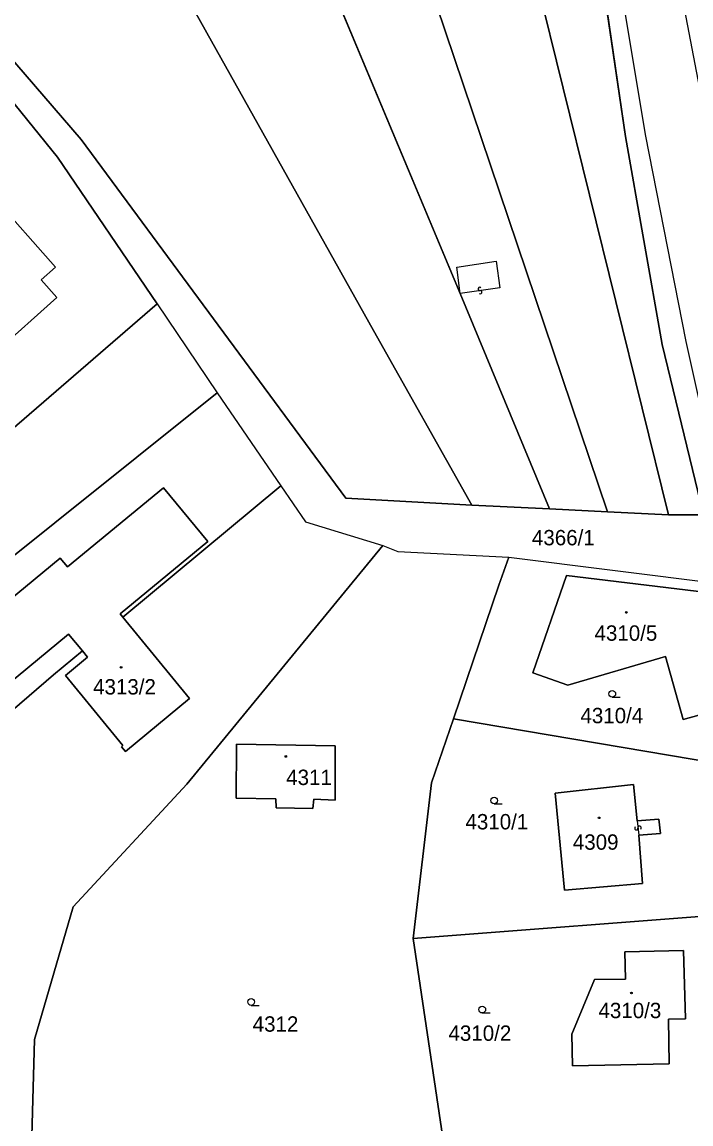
# Model space of a CAD drawing. Extents: x -598233 to -596890, y -1157848 to -1156431.
# Drawn here: x -598124.6 to -598050.5, y -1156636.1 to -1156514.1 of the extents above; entities that cross this region are included whole.
import ezdxf

# ---------------------------------------------------------------- set-up
doc = ezdxf.new("R2010")
doc.units = 0
for name, color, linetype in [('Level 1', 7, 'Continuous'), ('Level 13', 7, 'Continuous'), ('Level 3', 7, 'Continuous'), ('Level 4', 7, 'Continuous'), ('Level 5', 7, 'Continuous'), ('Level 57', 7, 'Continuous'), ('Level 60', 7, 'Continuous'), ('Vrstva 54', 7, 'Continuous'), ('Vrstva 60', 7, 'Continuous')]:
    doc.layers.add(name, color=color, linetype=linetype)

msp = doc.modelspace()

# ---------------------------------------------------------------- linework, layer by layer
at = {"layer": 'Level 1'}
msp.add_line((-598076.04, -1156544.14), (-598123.49, -1156430.86), dxfattribs=at)
for points in [[(-598074.77, -1156567.57), (-598085.65, -1156548.23), (-598130.19, -1156468.73), (-598151.74, -1156430.86)], [(-598104.62, -1156435.35), (-598059.73, -1156568.3)], [(-598053, -1156568.63), (-598070.48, -1156497.77)], [(-598062.86, -1156497.43), (-598060.95, -1156504.97), (-598057.74, -1156526.78), (-598053.7, -1156549.77), (-598049.13, -1156568.65)], [(-598139.89, -1156501.75), (-598118.02, -1156527.09), (-598088.72, -1156566.78), (-598074.77, -1156567.57)], [(-598060.95, -1156504.97), (-598057.74, -1156526.78), (-598053.7, -1156549.77), (-598049.13, -1156568.65)], [(-598109.61, -1156545.28), (-598120.66, -1156529.04), (-598125.33, -1156523.27)], [(-598120.86, -1156541.22), (-598122.46, -1156542.64), (-598120.73, -1156544.59), (-598127.52, -1156550.62), (-598131.29, -1156546.38), (-598132.84, -1156547.75), (-598137.8, -1156542.17), (-598127.87, -1156533.34), (-598120.86, -1156541.22)], [(-598066.16, -1156567.98), (-598076.04, -1156544.14)], [(-598136.38, -1156568.38), (-598109.61, -1156545.28)], [(-598109.61, -1156545.28), (-598102.96, -1156555.12)], [(-598168.04, -1156625.47), (-598161.66, -1156612.61), (-598158.28, -1156607.2), (-598150.32, -1156595.48), (-598140.69, -1156585.51), (-598129.87, -1156576.63), (-598102.96, -1156555.12)], [(-598102.96, -1156555.12), (-598095.9, -1156565.42)], [(-598117.89, -1156583.69), (-598119.42, -1156581.83), (-598128.47, -1156589.28), (-598132.96, -1156583.82), (-598120.34, -1156573.43), (-598119.54, -1156574.4), (-598108.91, -1156565.65), (-598104.01, -1156571.6), (-598113.72, -1156579.59), (-598113.41, -1156579.97)], [(-598113.41, -1156579.97), (-598095.9, -1156565.42)], [(-598095.9, -1156565.42), (-598093.17, -1156569.42), (-598084.62, -1156572.03)], [(-598074.77, -1156567.57), (-598066.16, -1156567.98)], [(-598066.16, -1156567.98), (-598059.73, -1156568.3)], [(-598059.73, -1156568.3), (-598053, -1156568.63)], [(-598053, -1156568.63), (-598049.13, -1156568.65)], [(-598123.81, -1156649.4), (-598123.2, -1156626.72), (-598118.92, -1156612.02), (-598106.33, -1156598.46), (-598084.62, -1156572.03)], [(-598084.62, -1156572.03), (-598082.95, -1156572.69), (-598070.67, -1156573.32)], [(-598076.81, -1156591.2), (-598071.78, -1156576.43), (-598070.67, -1156573.32)], [(-598070.67, -1156573.32), (-598047.43, -1156576.22)], [(-598064.3, -1156575.36), (-598048.7, -1156577.23), (-598046.79, -1156584.16), (-598046.4, -1156588.08), (-598046.85, -1156588.22), (-598046.41, -1156589.93), (-598051.37, -1156591.29), (-598053.31, -1156584.33), (-598064.15, -1156587.47), (-598068.01, -1156586.13), (-598064.3, -1156575.36)], [(-598113.41, -1156579.97), (-598106.01, -1156588.97), (-598113.13, -1156594.84), (-598113.56, -1156594.31), (-598113.39, -1156594.17), (-598119.77, -1156586.42), (-598117.31, -1156584.39), (-598117.89, -1156583.69)], [(-598166.28, -1156678.65), (-598164.07, -1156657.17), (-598156.44, -1156636.2), (-598146.76, -1156610.37), (-598133.24, -1156596.79), (-598121.1, -1156586.36), (-598117.89, -1156583.69)], [(-598081.26, -1156615.52), (-598079.23, -1156598.31), (-598076.81, -1156591.2)], [(-598044.9, -1156596.61), (-598076.81, -1156591.2)], [(-598100.81, -1156594), (-598089.91, -1156594.2), (-598089.9, -1156600.2), (-598092.25, -1156600.12), (-598092.36, -1156601.14), (-598096.44, -1156601.05), (-598096.48, -1156600.07), (-598100.85, -1156600), (-598100.81, -1156594)], [(-598056.29, -1156604.1), (-598055.87, -1156609.44), (-598064.52, -1156610.17), (-598065.54, -1156599.44), (-598056.85, -1156598.5), (-598056.45, -1156602.5)], [(-598056.29, -1156604.1), (-598053.89, -1156603.91), (-598054.05, -1156602.33), (-598056.45, -1156602.5)], [(-598044.76, -1156612.72), (-598081.26, -1156615.52)], [(-598077.56, -1156640.47), (-598077.86, -1156638.33), (-598081.26, -1156615.52)], [(-598052.9, -1156629.39), (-598063.62, -1156629.63), (-598063.7, -1156626.11), (-598061.17, -1156620.08), (-598057.74, -1156620.01), (-598057.83, -1156617), (-598051.34, -1156616.84), (-598051.12, -1156624.4), (-598053, -1156624.47), (-598052.9, -1156629.39)]]:
    msp.add_lwpolyline(points, dxfattribs=at)
at = {"layer": 'Level 13'}
for centre, start, end in [((-598073.88, -1156543.64), 45.4714, 278.0614), ((-598073.83, -1156544), 225.6859, 97.7839), ((-598056.55, -1156603.32), 132.8689, 5.4589), ((-598056.19, -1156603.28), 313.0833, 185.1813)]:
    msp.add_arc(centre, 0.184, start, end, dxfattribs=at)
at = {"layer": 'Level 3'}
for points in [[(-598046.82, -1156568.38), (-598051.03, -1156549.46), (-598055.54, -1156526.53), (-598059.16, -1156504.76), (-598058.09, -1156479.64), (-598054, -1156463.26), (-598044.96, -1156438.14)], [(-598049.48, -1156473.59), (-598051.59, -1156484.51), (-598052.41, -1156494.38), (-598051.92, -1156509.11), (-598045.73, -1156541.48)], [(-598076.04, -1156544.14), (-598076.43, -1156541.21), (-598072.07, -1156540.57), (-598071.66, -1156543.5), (-598076.04, -1156544.14)], [(-598056.45, -1156602.5), (-598056.29, -1156604.1)]]:
    msp.add_lwpolyline(points, dxfattribs=at)
at = {"layer": 'Level 5'}
for p, q in [((-598059.22, -1156588.83), (-598058.34, -1156588.83)), ((-598072.29, -1156600.63), (-598071.42, -1156600.63)), ((-598099.2, -1156622.93), (-598098.33, -1156622.93)), ((-598073.61, -1156623.77), (-598072.73, -1156623.77))]:
    msp.add_line(p, q, dxfattribs=at)
for centre, radius in [((-598057.66, -1156579.44), 0.09), ((-598057.66, -1156579.44), 0.0521), ((-598113.6, -1156585.52), 0.09), ((-598113.6, -1156585.52), 0.0521), ((-598059.22, -1156588.45), 0.375), ((-598095.36, -1156595.38), 0.09), ((-598095.36, -1156595.38), 0.0521), ((-598072.29, -1156600.25), 0.375), ((-598060.67, -1156602.17), 0.09), ((-598060.67, -1156602.17), 0.0521), ((-598099.2, -1156622.55), 0.375), ((-598057.09, -1156621.55), 0.09), ((-598057.09, -1156621.55), 0.0521), ((-598073.61, -1156623.39), 0.375)]:
    msp.add_circle(centre, radius, dxfattribs=at)
at = {"layer": 'Level 60'}
for points in [[(-598053, -1156568.63), (-598059.73, -1156568.3), (-598104.62, -1156435.35), (-598091.63, -1156435.35), (-598085.91, -1156458.14), (-598075.78, -1156496.36), (-598074.43, -1156498.05), (-598070.48, -1156497.77)], [(-598053, -1156568.63), (-598070.48, -1156497.77), (-598074.43, -1156498.05), (-598075.78, -1156496.36), (-598085.91, -1156458.14), (-598091.63, -1156435.35), (-598061.67, -1156435.35), (-598060.17, -1156435.49), (-598058.73, -1156435.91), (-598052.11, -1156438.53), (-598050.97, -1156438.74), (-598049.82, -1156438.5), (-598048.86, -1156437.84), (-598048.23, -1156436.86), (-598052.09, -1156446.51), (-598058.06, -1156465.8), (-598060.81, -1156475.95), (-598063.01, -1156493.79), (-598062.86, -1156497.43), (-598060.95, -1156504.97), (-598057.74, -1156526.78), (-598053.7, -1156549.77), (-598049.13, -1156568.65)], [(-598136.38, -1156568.38), (-598146.66, -1156555.05), (-598151.05, -1156549.36), (-598125.33, -1156523.27), (-598120.66, -1156529.04), (-598109.61, -1156545.28)], [(-598120.86, -1156541.22), (-598122.46, -1156542.64), (-598120.73, -1156544.59), (-598127.52, -1156550.62), (-598131.29, -1156546.38), (-598132.84, -1156547.75), (-598137.8, -1156542.17), (-598127.87, -1156533.34)], [(-598122.46, -1156542.64), (-598120.86, -1156541.22), (-598127.87, -1156533.34), (-598137.8, -1156542.17), (-598132.84, -1156547.75), (-598131.29, -1156546.38), (-598127.52, -1156550.62), (-598120.73, -1156544.59)], [(-598158.28, -1156607.2), (-598161.66, -1156612.61), (-598168.04, -1156625.47), (-598177.33, -1156621.83), (-598166.08, -1156601.54), (-598158, -1156587.05), (-598136.38, -1156568.38), (-598109.61, -1156545.28), (-598102.96, -1156555.12), (-598129.87, -1156576.63), (-598140.69, -1156585.51), (-598150.32, -1156595.48)], [(-598156.41, -1156663.22), (-598166.28, -1156678.65), (-598164.07, -1156657.17), (-598156.44, -1156636.2), (-598146.76, -1156610.37), (-598133.24, -1156596.79), (-598121.1, -1156586.36), (-598117.89, -1156583.69), (-598117.31, -1156584.39), (-598119.77, -1156586.42), (-598113.39, -1156594.17), (-598113.56, -1156594.31), (-598113.13, -1156594.84), (-598106.01, -1156588.97), (-598113.41, -1156579.97), (-598095.9, -1156565.42), (-598093.17, -1156569.42), (-598084.62, -1156572.03), (-598106.33, -1156598.46), (-598118.92, -1156612.02), (-598123.2, -1156626.72), (-598123.81, -1156649.4)], [(-598108.91, -1156565.65), (-598104.01, -1156571.6), (-598113.72, -1156579.59), (-598113.41, -1156579.97), (-598106.01, -1156588.97), (-598113.13, -1156594.84), (-598113.56, -1156594.31), (-598113.39, -1156594.17), (-598119.77, -1156586.42), (-598117.31, -1156584.39), (-598117.89, -1156583.69), (-598119.42, -1156581.83), (-598128.47, -1156589.28), (-598132.96, -1156583.82), (-598120.34, -1156573.43), (-598119.54, -1156574.4)], [(-598104.44, -1156648.63), (-598123.81, -1156649.4), (-598123.2, -1156626.72), (-598118.92, -1156612.02), (-598106.33, -1156598.46), (-598084.62, -1156572.03), (-598082.95, -1156572.69), (-598070.67, -1156573.32), (-598071.78, -1156576.43), (-598076.81, -1156591.2), (-598079.23, -1156598.31), (-598081.26, -1156615.52), (-598077.86, -1156638.33), (-598077.56, -1156640.47)], [(-598076.81, -1156591.2), (-598071.78, -1156576.43), (-598070.67, -1156573.32), (-598047.43, -1156576.22), (-598045.39, -1156583.42), (-598044.97, -1156587.7), (-598044.9, -1156596.61)], [(-598064.3, -1156575.36), (-598048.7, -1156577.23), (-598046.79, -1156584.16), (-598046.4, -1156588.08), (-598046.85, -1156588.22), (-598046.41, -1156589.93), (-598051.37, -1156591.29), (-598053.31, -1156584.33), (-598064.15, -1156587.47), (-598068.01, -1156586.13)], [(-598048.7, -1156577.23), (-598064.3, -1156575.36), (-598068.01, -1156586.13), (-598064.15, -1156587.47), (-598053.31, -1156584.33), (-598051.37, -1156591.29), (-598046.41, -1156589.93), (-598046.85, -1156588.22), (-598046.4, -1156588.08), (-598046.79, -1156584.16)], [(-598044.76, -1156612.72), (-598081.26, -1156615.52), (-598079.23, -1156598.31), (-598076.81, -1156591.2), (-598044.9, -1156596.61)], [(-598100.81, -1156594), (-598089.91, -1156594.2), (-598089.9, -1156600.2), (-598092.25, -1156600.12), (-598092.36, -1156601.14), (-598096.44, -1156601.05), (-598096.48, -1156600.07), (-598100.85, -1156600)], [(-598089.91, -1156594.2), (-598100.81, -1156594), (-598100.85, -1156600), (-598096.48, -1156600.07), (-598096.44, -1156601.05), (-598092.36, -1156601.14), (-598092.25, -1156600.12), (-598089.9, -1156600.2)], [(-598053.89, -1156603.91), (-598056.29, -1156604.1), (-598055.87, -1156609.44), (-598064.52, -1156610.17), (-598065.54, -1156599.44), (-598056.85, -1156598.5), (-598056.45, -1156602.5), (-598054.05, -1156602.33)], [(-598056.29, -1156604.1), (-598053.89, -1156603.91), (-598054.05, -1156602.33), (-598056.45, -1156602.5), (-598056.85, -1156598.5), (-598065.54, -1156599.44), (-598064.52, -1156610.17), (-598055.87, -1156609.44)], [(-598081.26, -1156615.52), (-598044.76, -1156612.72), (-598045.05, -1156623.01), (-598047.9, -1156639.15), (-598071.64, -1156638.83), (-598077.56, -1156640.47), (-598077.86, -1156638.33)], [(-598052.9, -1156629.39), (-598063.62, -1156629.63), (-598063.7, -1156626.11), (-598061.17, -1156620.08), (-598057.74, -1156620.01), (-598057.83, -1156617), (-598051.34, -1156616.84), (-598051.12, -1156624.4), (-598053, -1156624.47)], [(-598052.9, -1156629.39), (-598053, -1156624.47), (-598051.12, -1156624.4), (-598051.34, -1156616.84), (-598057.83, -1156617), (-598057.74, -1156620.01), (-598061.17, -1156620.08), (-598063.7, -1156626.11), (-598063.62, -1156629.63)]]:
    msp.add_lwpolyline(points, close=True, dxfattribs=at)
msp.add_lwpolyline([(-598173.81, -1156637.11), (-598168.04, -1156625.47), (-598161.66, -1156612.61), (-598158.28, -1156607.2), (-598150.32, -1156595.48), (-598140.69, -1156585.51), (-598129.87, -1156576.63), (-598102.96, -1156555.12), (-598095.9, -1156565.42), (-598113.41, -1156579.97), (-598113.72, -1156579.59), (-598104.01, -1156571.6), (-598108.91, -1156565.65), (-598119.54, -1156574.4), (-598120.34, -1156573.43), (-598132.96, -1156583.82), (-598128.47, -1156589.28), (-598119.42, -1156581.83), (-598117.89, -1156583.69), (-598121.1, -1156586.36), (-598133.24, -1156596.79), (-598146.76, -1156610.37), (-598156.44, -1156636.2)], dxfattribs=at)
at = {"layer": 'Vrstva 54'}
for p, q in [((-598060.95, -1156504.97), (-598057.74, -1156526.78)), ((-598057.74, -1156526.78), (-598053.7, -1156549.77)), ((-598053.7, -1156549.77), (-598049.13, -1156568.65))]:
    msp.add_line(p, q, dxfattribs=at)
at = {"layer": 'Vrstva 60'}
for points in [[(-598151.74, -1156430.86), (-598179, -1156430.86), (-598169.02, -1156445.71), (-598174.47, -1156449.37), (-598186.56, -1156431.35), (-598185.82, -1156430.86), (-598193.16, -1156430.86), (-598176.14, -1156452.59), (-598169.6, -1156455.84), (-598155.9, -1156474.68), (-598139.89, -1156501.75), (-598118.02, -1156527.09), (-598088.72, -1156566.78), (-598074.77, -1156567.57), (-598085.65, -1156548.23), (-598130.19, -1156468.73)], [(-598123.49, -1156430.86), (-598151.74, -1156430.86), (-598130.19, -1156468.73), (-598085.65, -1156548.23), (-598074.77, -1156567.57), (-598066.16, -1156567.98), (-598076.04, -1156544.14)], [(-598106.14, -1156430.86), (-598123.49, -1156430.86), (-598076.04, -1156544.14), (-598066.16, -1156567.98), (-598059.73, -1156568.3), (-598104.62, -1156435.35)]]:
    msp.add_lwpolyline(points, close=True, dxfattribs=at)
for points in [[(-598048.23, -1156436.86), (-598052.09, -1156446.51), (-598058.06, -1156465.8), (-598060.81, -1156475.95), (-598063.01, -1156493.79), (-598062.86, -1156497.43), (-598060.95, -1156504.97), (-598057.74, -1156526.78), (-598053.7, -1156549.77), (-598049.13, -1156568.65)], [(-598049.13, -1156568.65), (-598053.7, -1156549.77), (-598057.74, -1156526.78), (-598060.95, -1156504.97), (-598062.86, -1156497.43), (-598063.01, -1156493.79), (-598060.81, -1156475.95), (-598058.06, -1156465.8), (-598052.09, -1156446.51), (-598048.23, -1156436.86)], [(-598048.23, -1156436.86), (-598052.09, -1156446.51), (-598058.06, -1156465.8), (-598060.81, -1156475.95), (-598063.01, -1156493.79), (-598062.86, -1156497.43), (-598060.95, -1156504.97), (-598057.74, -1156526.78), (-598053.7, -1156549.77), (-598049.13, -1156568.65)], [(-598049.13, -1156568.65), (-598053, -1156568.63), (-598059.73, -1156568.3), (-598066.16, -1156567.98), (-598074.77, -1156567.57), (-598088.72, -1156566.78), (-598118.02, -1156527.09), (-598139.89, -1156501.75)], [(-598137.37, -1156508.66), (-598132.55, -1156514.46), (-598127.55, -1156520.53), (-598125.33, -1156523.27), (-598120.66, -1156529.04), (-598109.61, -1156545.28), (-598102.96, -1156555.12), (-598095.9, -1156565.42), (-598093.17, -1156569.42), (-598084.62, -1156572.03), (-598082.95, -1156572.69), (-598070.67, -1156573.32), (-598047.43, -1156576.22)]]:
    msp.add_lwpolyline(points, dxfattribs=at)

# ---------------------------------------------------------------- texts
at = {"layer": 'Level 4'}
for s, p in [('4310/5', (-598061.18, -1156582.57)), ('4313/2', (-598116.7, -1156588.52)), ('4310/4', (-598062.74, -1156591.7)), ('4311', (-598095.32, -1156598.54)), ('4310/1', (-598075.47, -1156603.45)), ('4309', (-598063.58, -1156605.7)), ('4310/3', (-598060.74, -1156624.34)), ('4312', (-598099.03, -1156625.84)), ('4310/2', (-598077.35, -1156626.85))]:
    msp.add_text(s, height=1.7, dxfattribs=at).set_placement(p)
at = {"layer": 'Level 57'}
msp.add_text('4366/1', height=1.7, dxfattribs=at).set_placement((-598068.11, -1156572.01))

doc.saveas('drawing.dxf')
